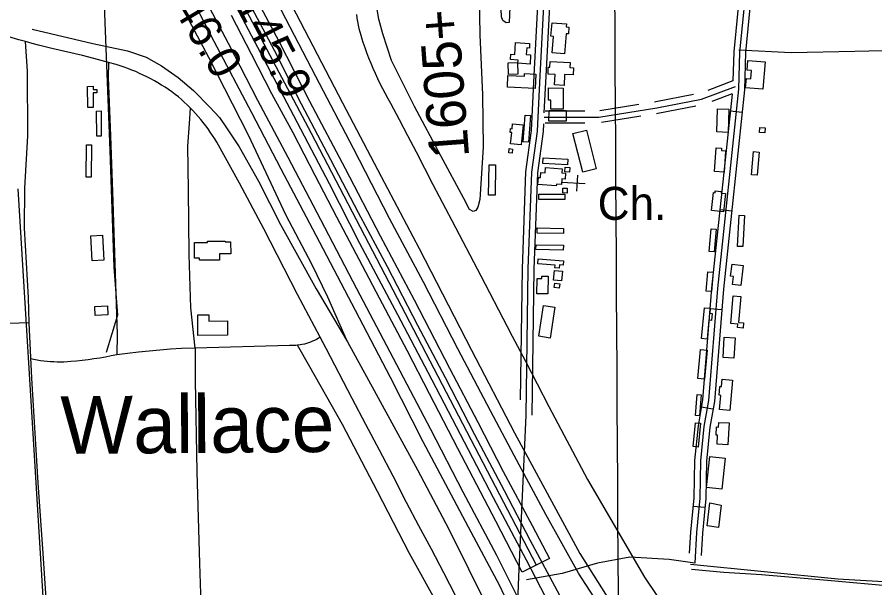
# Model space of a CAD drawing. Extents: x 3477039 to 3515015, y 546746 to 572297.
# Drawn here: x 3490262 to 3492421, y 559476 to 560913 of the extents above; entities that cross this region are included whole.
import ezdxf

# ---------------------------------------------------------------- set-up
doc = ezdxf.new("R2010")
doc.units = 0
for name, color, linetype in [('V-BLDG-OTLN', 7, 'Continuous'), ('V-BRDG-OTLN', 7, 'Continuous'), ('V-DTCH-CNTR', 7, 'Continuous'), ('V-GRID-MAJR', 7, 'Continuous'), ('V-RIVR-RANG-IDEN', 7, 'Continuous'), ('V-ROAD-CNTR', 7, 'Continuous'), ('V-SITE-OTLN', 7, 'Continuous'), ('V-SITE-VEGE', 7, 'Continuous'), ('V-SURV-IDEN', 7, 'Continuous'), ('V-TOPO-GNAM-IDEN', 7, 'Continuous'), ('V-TOPO-SHOR', 7, 'Continuous')]:
    doc.layers.add(name, color=color, linetype=linetype)

msp = doc.modelspace()

# ---------------------------------------------------------------- linework, layer by layer
at = {"layer": 'V-BLDG-OTLN'}
for points in [[(3491644.208, 560871.179), (3491640.147, 560820.682), (3491608.887, 560823.197), (3491612.176, 560864.079), (3491605.878, 560864.587), (3491608.622, 560898.708), (3491645.13, 560895.774), (3491644.514, 560888.122), (3491651.12, 560887.5920000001), (3491649.7630000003, 560870.733)], [(3491545.0870000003, 560835.46), (3491543.9080000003, 560818.626), (3491554.848, 560817.86), (3491553.2120000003, 560794.5430000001), (3491522.823, 560796.671), (3491523.378, 560804.5970000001), (3491504.219, 560805.938), (3491505.168, 560819.463), (3491514.861, 560818.783), (3491516.968, 560848.883), (3491552.3370000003, 560846.405), (3491551.538, 560835.007)], [(3491521.3710000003, 560798.281), (3491522.33, 560769.275), (3491498.839, 560768.4990000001), (3491497.881, 560797.505)], [(3491640.284, 560768.574), (3491639.0270000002, 560741.215), (3491615.143, 560742.311), (3491616.356, 560768.675), (3491598.532, 560769.492), (3491599.328, 560786.851), (3491602.968, 560786.683), (3491603.627, 560801.072), (3491654.332, 560798.7440000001), (3491653.74, 560785.837), (3491662.341, 560785.442), (3491661.483, 560767.602)], [(3492145.518, 560800.046), (3492139.132, 560731.2170000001), (3492095.796, 560735.237), (3492097.988, 560758.84), (3492109.043, 560757.816), (3492110.9760000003, 560778.698), (3492099.579, 560779.757), (3492101.838, 560804.099)], [(3491565.901, 560733.197), (3491496.451, 560736.349), (3491497.801, 560766.0700000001), (3491539.162, 560764.192), (3491539.463, 560770.819), (3491567.552, 560769.5430000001)], [(3490440.06, 560685.432), (3490439.29, 560738.553), (3490453.2290000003, 560738.756), (3490453.343, 560730.865), (3490462.461, 560730.998), (3490462.59, 560722.077), (3490453.128, 560721.939), (3490453.653, 560685.628)], [(3491636.87, 560734.389), (3491636.471, 560681.233), (3491605.427, 560681.4670000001), (3491605.597, 560704.0970000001), (3491599.802, 560704.14), (3491600.039, 560734.666)], [(3492053.849, 560681.268), (3492051.832, 560622.863), (3492023.545, 560623.84), (3492025.56, 560682.247)], [(3490462.8710000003, 560613.463), (3490462.174, 560676.511), (3490473.176, 560676.632), (3490473.8710000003, 560613.586)], [(3491554.342, 560665.388), (3491549.1010000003, 560598.058), (3491535.9590000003, 560599.082), (3491541.198, 560666.41)], [(3491644.139, 560650.649), (3491600.983, 560650.97), (3491601.184, 560677.801), (3491644.339, 560677.465)], [(3491535.744, 560641.8420000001), (3491530.63, 560591.355), (3491504.3200000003, 560594.019), (3491507.197, 560622.431), (3491503.173, 560622.841), (3491504.123, 560632.225), (3491508.2290000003, 560631.807), (3491509.515, 560644.503)], [(3492145.454, 560634.506), (3492144.576, 560621.6), (3492130.9930000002, 560622.5210000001), (3492131.8740000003, 560635.432)], [(3491686.34, 560522.438), (3491661.278, 560619.9940000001), (3491695.032, 560628.667), (3491720.093, 560531.109)], [(3490448.67, 560509.67), (3490435.829, 560509.767), (3490436.4390000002, 560591.478), (3490449.2800000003, 560591.384)], [(3491509.163, 560580.879), (3491507.91, 560570.31), (3491499.593, 560571.297), (3491500.869, 560581.8640000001)], [(3492045.694, 560576.067), (3492042.139, 560522.935), (3492017.774, 560524.566), (3492021.745, 560583.898), (3492035.436, 560582.983), (3492035.022, 560576.781)], [(3492130.1210000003, 560573.181), (3492125.384, 560514.905), (3492110.923, 560516.081), (3492115.662, 560574.356)], [(3491586.08, 560558.4500000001), (3491648.163, 560555.355), (3491647.469, 560541.412), (3491585.386, 560544.505)], [(3491449.12, 560464.549), (3491450.0870000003, 560541.353), (3491466.18, 560541.1460000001), (3491465.211, 560464.346)], [(3491619.239, 560488.201), (3491572.948, 560491.705), (3491574.306, 560509.613), (3491579.369, 560509.23), (3491580.323, 560521.846), (3491591.4790000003, 560521), (3491592.4960000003, 560534.443), (3491633.911, 560531.31), (3491633.151, 560521.258), (3491642.953, 560520.517), (3491641.808, 560505.4130000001), (3491633.481, 560506.045), (3491632.383, 560491.566), (3491619.5670000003, 560492.537)], [(3491653.418, 560534.345), (3491652.548, 560522.595), (3491641.059, 560523.4450000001), (3491641.931, 560535.1950000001)], [(3491575.2970000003, 560453.7930000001), (3491575.289, 560467.551), (3491641.0810000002, 560467.588), (3491641.0870000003, 560453.83)], [(3491647.151, 560482.27), (3491647.061, 560470.1240000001), (3491635.699, 560470.207), (3491635.785, 560482.354)], [(3492045.418, 560468.698), (3492040.335, 560422.419), (3492010.18, 560425.731), (3492015.181, 560471.27), (3492018.992, 560470.853), (3492019.549, 560475.909), (3492034.528, 560474.265), (3492034.055, 560469.947)], [(3492093.316, 560413.394), (3492089.21, 560335.154), (3492075.585, 560335.871), (3492079.693, 560414.109)], [(3491570.978, 560369.085), (3491571.181, 560382.189), (3491637.491, 560381.167), (3491637.288, 560368.066)], [(3492022.114, 560378.871), (3492016.951, 560322.067), (3492004.024, 560323.245), (3492009.184, 560380.046)], [(3490476.7660000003, 560364.115), (3490480.379, 560301.049), (3490451.1010000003, 560299.3690000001), (3490447.486, 560362.438)], [(3490799.431, 560347.108), (3490799.791, 560317.341), (3490771.68, 560316.997), (3490771.8710000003, 560301.323), (3490721.515, 560300.713), (3490721.447, 560306.261), (3490708.7800000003, 560306.105), (3490708.3030000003, 560345.372), (3490741.6550000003, 560345.775), (3490741.62, 560348.685), (3490785.984, 560349.224), (3490786.012, 560346.947)], [(3491568.041, 560328.056), (3491568.3140000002, 560340.051), (3491637.2490000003, 560338.48), (3491636.977, 560326.487)], [(3491573.653, 560304.328), (3491637.829, 560299.638), (3491637.008, 560288.431), (3491627.325, 560289.14), (3491626.7430000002, 560281.189), (3491615.987, 560281.976), (3491616.472, 560288.656), (3491572.741, 560291.851)], [(3492090.029, 560287.796), (3492083.779, 560236.969), (3492062.645, 560239.566), (3492065.117, 560259.6730000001), (3492057.966, 560260.552), (3492061.742, 560291.274)], [(3491614.645, 560275.209), (3491635.007, 560273.098), (3491632.502, 560248.962), (3491612.1410000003, 560251.074)], [(3492014.46, 560270.505), (3492009.889, 560222.117), (3491996.702, 560223.362), (3492001.273, 560271.75)], [(3491598.5870000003, 560260.457), (3491597.731, 560216.251), (3491570.327, 560216.786), (3491571.0640000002, 560254.905), (3491582.754, 560254.68), (3491582.873, 560260.763)], [(3491615.579, 560243.0700000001), (3491628.107, 560241.407), (3491626.657, 560230.469), (3491614.129, 560232.132)], [(3492083.574, 560209.5750000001), (3492077.997, 560144.262), (3492090.7460000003, 560143.1730000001), (3492089.6240000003, 560130.041), (3492075.693, 560131.231), (3492076.431, 560139.867), (3492058.4250000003, 560141.405), (3492064.419, 560211.209)], [(3490490.441, 560163.216), (3490458.324, 560161.707), (3490457.259, 560184.346), (3490489.376, 560185.855)], [(3491615.9050000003, 560182.957), (3491603.744, 560105.151), (3491575.238, 560109.608), (3491587.399, 560187.409)], [(3490791.839, 560112.514), (3490717.12, 560111.904), (3490716.698, 560163.6630000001), (3490744.823, 560163.89), (3490744.952, 560147.889), (3490791.548, 560148.268)], [(3491985.319, 560103.878), (3491992.213, 560181.196), (3492006.747, 560179.899), (3492005.6350000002, 560167.425), (3492011.787, 560166.876), (3492010.204, 560149.145), (3492003.616, 560149.732), (3491999.416, 560102.62)], [(3492069.49, 560105.582), (3492066.762, 560054.728), (3492039.376, 560056.196), (3492042.11, 560107.05)], [(3491999.311, 560074.8250000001), (3491992.448, 560001.719), (3491975.732, 560003.286), (3491982.597, 560076.393)], [(3492063.213, 559998.791), (3492055.989, 559922.531), (3492030.441, 559924.952), (3492033.81, 559960.534), (3492029.093, 559960.985), (3492031.19, 559983.105), (3492035.184, 559982.726), (3492036.941, 560001.279)], [(3491984.256, 559961.777), (3491979.6520000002, 559909.18), (3491969.492, 559910.069), (3491974.096, 559962.666)], [(3491982.671, 559890.736), (3491976.9590000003, 559830.777), (3491964.286, 559831.983), (3491969.998, 559891.942)], [(3492054.58, 559891.236), (3492051.042, 559836.4720000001), (3492024.149, 559838.209), (3492025.591, 559860.522), (3492021.483, 559860.784), (3492022.8200000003, 559881.477), (3492028.145, 559881.133), (3492028.9050000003, 559892.895)], [(3492044.529, 559802.865), (3492036.511, 559725.047), (3491997.662, 559729.051), (3492005.682, 559806.868)], [(3492034.811, 559684.683), (3492027.848, 559628.449), (3491998.875, 559632.037), (3492006.0840000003, 559690.237)]]:
    msp.add_lwpolyline(points, close=True, dxfattribs=at)
at = {"layer": 'V-BRDG-OTLN'}
for points in [[(3491569.5160000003, 559533.53), (3491002.775, 560620.015), (3490594.762, 561392.248), (3490240.153, 562070.488), (3489765.918, 562976.235), (3489125.062, 564197.068), (3488755.5, 564911.623), (3488227.829, 565911.352), (3488087.807, 566206.43), (3488012.6580000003, 566378.608), (3487979.366, 566462.318), (3487970.957, 566480.143)], [(3490836.348, 561011.783), (3490920.472, 560852.289), (3490998.185, 560701.081), (3491087.5330000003, 560532.133), (3491176.285, 560362.012), (3491261.576, 560201.332), (3491350.9020000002, 560029.441), (3491421.667, 559892.995), (3491486.054, 559769.54), (3491558.579, 559633.079), (3491602.0870000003, 559549.791), (3491533.579, 559515.59), (3491467.466, 559644.351), (3491371.747, 559826.882), (3491300.404, 559964.509), (3491244.148, 560073.782), (3491173.938, 560205.518), (3491131.596, 560287.032), (3491067.199, 560409.31), (3491012.677, 560514.455), (3490956.992, 560621.366), (3490903.596, 560720.027), (3490851.972, 560819.262), (3490801.512, 560916.725)]]:
    msp.add_lwpolyline(points, dxfattribs=at)
at = {"layer": 'V-DTCH-CNTR'}
for points in [[(3492078.862, 560830.483), (3492210.5500000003, 560823.6190000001), (3492371.132, 560827.123), (3492546.4220000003, 560831.104), (3492594.632, 560828.978), (3492746.802, 560808.433), (3492804.966, 560800.351), (3492913.147, 560796.014), (3493043.08, 560790.339), (3493128.869, 560780.287), (3493253.9220000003, 560751.121), (3493339.023, 560727.549), (3493396.731, 560706.833), (3493548.13, 560661.593), (3493676.14, 560634.758), (3493804.576, 560601.314), (3493940.133, 560561.485), (3493987.059, 560544.667)], [(3490710.011, 560079.672), (3490710.568, 559997.949), (3490714.105, 559768.524), (3490721.132, 559537.323), (3490726.8170000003, 559360.998), (3490734.11, 559154.361), (3490734.524, 559142.632)], [(3491446.378, 559174.743), (3491381.532, 559323.491), (3491330.287, 559417.853), (3491250.233, 559562.628), (3491169.685, 559719.081), (3491081.049, 559887.269), (3490999.25, 560032.64), (3490967.535, 560086.738)], [(3491959.725, 559523.063), (3492041.387, 559515.446), (3492135.904, 559509.487), (3492302.161, 559495.984), (3492469.5670000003, 559480.1410000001), (3492606.082, 559466.579), (3492647.466, 559462.4670000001), (3492727.383, 559455.446)]]:
    msp.add_lwpolyline(points, dxfattribs=at)
at = {"layer": 'V-GRID-MAJR'}
msp.add_spline([(3491798.96074522, 555464.6622092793), (3491782.883, 558228.111), (3491747.6210000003, 564289.072), (3491712.358, 570350.049), (3491712.34, 570353.116)], degree=3, dxfattribs=at)
at = {"layer": 'V-ROAD-CNTR'}
for p, q in [((3492087.32878726, 560673.1846272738), (3492057.4948469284, 560676.338620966)), ((3492061.0448398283, 560424.5701245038), (3492031.210899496, 560427.724118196)), ((3492036.05388981, 560176.1996212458), (3492006.152949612, 560178.63261638)), ((3492013.895934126, 559925.915121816), (3491984.329993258, 559930.9971116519)), ((3491993.556974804, 559678.20861723), (3491963.7010345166, 559681.145611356))]:
    msp.add_line(p, q, dxfattribs=at)
for points in [[(3492206.851548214, 562239.5084946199), (3492195.0395718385, 561990.3329929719), (3492165.7736303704, 561656.2686611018), (3492139.7786823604, 561335.063303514), (3492116.135729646, 561032.0349095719), (3492096.0177698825, 560823.7553261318), (3492093.3637751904, 560730.2655131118), (3492040.28888134, 560228.240517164), (3492017.295927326, 559945.697082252), (3492006.0779497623, 559880.43321278), (3491997.6509666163, 559794.760384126), (3491995.8329702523, 559701.345570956), (3491987.267987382, 559614.2587451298), (3491983.9768576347, 559557.3963883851)], [(3492191.461578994, 562231.6455103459), (3492180.0706017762, 561991.3429909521), (3492150.8266602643, 561657.528658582), (3492124.825712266, 561336.251301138), (3492101.191759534, 561033.3399069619), (3492081.0377998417, 560824.6903242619), (3492078.3858051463, 560731.268511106), (3492025.352911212, 560229.63751437), (3492002.399957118, 559947.580078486), (3491991.2029795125, 559882.440208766), (3491982.6649965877, 559795.6413823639), (3491980.847000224, 559702.2265691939), (3491972.310017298, 559615.4267427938), (3491967.868026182, 559538.6688963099), (3491903.5971547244, 559547.305879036), (3491804.32435327, 559553.149867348), (3491723.547514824, 559538.299897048), (3491634.511692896, 559512.5399485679), (3491544.56987278, 559496.779980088)], [(3492176.167609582, 562225.7835220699), (3492165.101631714, 561992.3529889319), (3492135.879690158, 561658.7886560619), (3492109.8727421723, 561337.4392987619), (3492086.247789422, 561034.6449043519), (3492066.057829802, 560825.625322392), (3492063.9898339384, 560752.78646807)], [(3491631.9956979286, 561957.8840578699), (3491618.4187250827, 561603.5067666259), (3491600.69976052, 561249.686474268), (3491586.1167896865, 560925.502122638), (3491577.773806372, 560765.194443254), (3491571.21481949, 560626.175721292), (3491556.823848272, 560522.4249287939), (3491548.0848657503, 560279.1974152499), (3491542.676876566, 559911.0231515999)], [(3491616.037729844, 561933.1541073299), (3491603.432755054, 561604.1687653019), (3491585.7167904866, 561250.3984728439), (3491571.13481965, 560926.2291211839), (3491562.7918363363, 560765.9374417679), (3491556.263849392, 560627.5627185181), (3491541.8608781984, 560523.727926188), (3491533.0888957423, 560279.5764144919), (3491528.242905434, 559949.626074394)], [(3491646.6446686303, 561948.431076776), (3491633.4046951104, 561602.8447679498), (3491615.682730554, 561248.974475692), (3491601.098759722, 560924.7751240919), (3491592.755776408, 560764.4514447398), (3491588.39478513, 560672.028629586)], [(3492023.836, 558718.547), (3491948.3340000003, 558850.909), (3491863.596, 559006.879), (3491776.591, 559174.632), (3491702.91, 559314.044), (3491628.076, 559456.992), (3491553.806, 559596.408), (3491488.835, 559720.455), (3491414.576, 559861.636), (3491340.3340000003, 560005.17), (3491270.708, 560136.314), (3491194.74, 560284.569), (3491121.614, 560419.855), (3491052.007, 560553.352), (3490978.332, 560693.939), (3490909.9080000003, 560828.605), (3490832.174, 560976.872), (3490756.173, 561121.009), (3490687.143, 561253.324), (3490603.007, 561411.053), (3490541.588, 561538.0160000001), (3490454.548, 561701.062), (3490403.313, 561794.539)], [(3490370.721, 561774.415), (3490441.539, 561645.026), (3490522.201, 561494.973), (3490608.6350000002, 561329.577), (3490703.2120000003, 561151.7660000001), (3490782.6720000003, 560998.188), (3490874.33, 560823.34), (3490957.8740000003, 560665.028), (3491047.2060000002, 560493.727), (3491123.75, 560343.703), (3491219.4960000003, 560164.703), (3491296.077, 560019.387), (3491387.7290000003, 559843.9500000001), (3491460.816, 559703.367), (3491543.197, 559546.828), (3491602.9390000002, 559431.644), (3491650.5100000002, 559341.2660000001), (3491706.769, 559231.993), (3491772.929, 559109.701), (3491861.659, 558936.638), (3491949.809, 558764.758), (3492020.549, 558625.3690000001), (3492065.537, 558536.228)], [(3490689.648, 561462.068), (3490739.873, 561351.97), (3490849.156, 561136.397), (3490953.907, 560941.983), (3491081.166, 560697.525), (3491178.35, 560511.383), (3491273.811, 560330.532), (3491405.682, 560074.892), (3491513.847, 559866.3690000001), (3491678.8030000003, 559562.954), (3491777.375, 559405.553), (3491912.627, 559209.735), (3491993.396, 559104.101), (3492104.486, 558973.011), (3492220.311, 558847.1630000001), (3492344.909, 558717.732)], [(3492343.418, 558677.966), (3492190.306, 558839.295), (3492075.069, 558965.138), (3491985.489, 559069.664), (3491879.1410000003, 559207.175), (3491761.315, 559379.3910000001), (3491674.889, 559513.232), (3491592.677, 559661.125), (3491513.401, 559809.58), (3491453.806, 559922.0970000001), (3491371.6520000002, 560078.204), (3491284.895, 560246.078), (3491199.252, 560406.318), (3491109.035, 560582.436), (3491014.16, 560763.28), (3490927.974, 560929.392), (3490822.117, 561132.617), (3490735.91, 561295.7930000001), (3490679.764, 561398.8960000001), (3490655.856, 561444.193)], [(3490448.470064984, 561346.8862798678), (3490461.220039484, 561262.2404491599), (3490478.278005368, 561008.6429563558), (3490495.79697033, 560576.8208200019), (3490505.748950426, 560283.665406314), (3490514.289933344, 560162.353648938), (3490485.8169902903, 560068.7368361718)], [(3491544.088, 559336.836), (3491477.505, 559481.488), (3491404.963, 559616.185), (3491284.279, 559843.618), (3491201.943, 560006.041), (3491113.7660000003, 560174.39), (3491014.565, 560363.417), (3490926.966, 560529.9990000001), (3490852.7120000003, 560671.768), (3490758.147, 560851.344), (3490673.475, 561016.139)], [(3490714.648, 560997.785), (3490792.953, 560847.16), (3490867.193, 560703.626), (3490943.198, 560560.08), (3491025.579, 560403.541), (3491116.6580000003, 560229.873), (3491208.9, 560054.431), (3491302.8850000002, 559876.034), (3491384.075, 559717.737), (3491468.791, 559558.827), (3491536.617, 559422.991)], [(3490349.7060000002, 560834.256), (3490332.909, 560838.184), (3490316.162, 560842.321), (3490299.467, 560846.665), (3490282.827, 560851.215), (3490266.244, 560855.975), (3490249.721, 560860.937), (3490233.2630000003, 560866.104), (3490216.869, 560871.476), (3490210.207, 560873.752), (3490203.616, 560876.23), (3490197.106, 560878.908), (3490190.681, 560881.79), (3490184.349, 560884.8640000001), (3490178.113, 560888.133), (3490171.9790000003, 560891.594), (3490165.958, 560895.2390000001), (3490160.049, 560899.071), (3490154.264, 560903.081), (3490148.603, 560907.267), (3490143.074, 560911.625), (3490137.681, 560916.153)], [(3491116.39, 560919.3420000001), (3491117.637, 560910.544)], [(3491117.637, 560910.544), (3491119.097, 560901.778), (3491120.774, 560893.052), (3491122.667, 560884.366), (3491124.77, 560875.734), (3491127.0840000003, 560867.153), (3491129.607, 560858.631), (3491132.339, 560850.175), (3491137.021, 560836.8690000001), (3491141.9080000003, 560823.637), (3491146.997, 560810.485), (3491152.291, 560797.41), (3491157.788, 560784.42), (3491163.483, 560771.515), (3491169.38, 560758.701), (3491175.472, 560745.981), (3491181.762, 560733.355), (3491188.2460000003, 560720.829), (3491194.924, 560708.406), (3491201.793, 560696.088), (3491223.537, 560655.4180000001), (3491245.08, 560614.645), (3491266.4280000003, 560573.769), (3491287.578, 560532.7880000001), (3491308.529, 560491.705), (3491356.69, 560401.323), (3491429.191, 560261.332), (3491495.907, 560134.329), (3491508.686, 560109.948), (3491541.735, 560046.904), (3491600.897, 559932.902), (3491697.7800000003, 559748.601), (3491841.2770000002, 559503.345), (3491901.5870000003, 559413.214)], [(3490282.563, 560851.291), (3490286.95, 560776.807), (3490288.525, 560613.858), (3490280.515, 560482.672), (3490279.9, 560381.873), (3490289.54, 560207.105), (3490291.13, 560143.789), (3490291.1580000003, 560143.242), (3490298.259, 560004.218), (3490313.869, 559740.294), (3490326.9960000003, 559563.142), (3490340.8510000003, 559348.473), (3490352.2600000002, 559174.856)], [(3491366.809, 559455.133), (3491335.986, 559514.3960000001), (3491304.9220000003, 559573.534), (3491273.619, 559632.5430000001), (3491242.071, 559691.4230000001), (3491208.335, 559757.0160000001), (3491174.3710000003, 559822.495), (3491140.177, 559887.857), (3491105.756, 559953.098), (3491039.622, 560078.921), (3491024.838, 560107.073), (3490968.2660000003, 560214.783), (3490883.006, 560379.581), (3490822.086, 560494.773), (3490764.609, 560598.171), (3490759.395, 560606.711), (3490753.992, 560615.13), (3490748.403, 560623.431), (3490742.63, 560631.602), (3490736.676, 560639.643), (3490730.546, 560647.55), (3490724.241, 560655.318), (3490717.765, 560662.9450000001), (3490711.119, 560670.426), (3490704.312, 560677.756), (3490698.8370000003, 560683.392), (3490697.34, 560684.932), (3490690.211, 560691.953), (3490682.926, 560698.813), (3490675.492, 560705.508), (3490667.91, 560712.037), (3490660.185, 560718.394), (3490651.705, 560724.545), (3490643.093, 560730.51), (3490634.358, 560736.296), (3490625.5, 560741.8910000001), (3490616.526, 560747.2980000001), (3490607.4390000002, 560752.514), (3490598.2460000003, 560757.536), (3490588.946, 560762.361), (3490579.545, 560766.985), (3490570.051, 560771.4130000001), (3490560.4620000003, 560775.636), (3490550.785, 560779.652), (3490541.029, 560783.465), (3490531.19, 560787.0700000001), (3490521.2800000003, 560790.463), (3490511.298, 560793.6460000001), (3490492.339, 560798.866), (3490483.185, 560801.39), (3490454.9960000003, 560808.857), (3490426.738, 560816.049), (3490349.7060000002, 560834.256)], [(3490492.339, 560798.866), (3490491.473, 560760.931), (3490497.382, 560614.376), (3490503.145, 560448.56), (3490508.795, 560267.566), (3490514.069, 560114.011), (3490513.1780000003, 560063.034)], [(3492063.94883402, 560752.1334693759), (3492000.627960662, 560728.558516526)], [(3491589.0237838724, 560661.182651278), (3491726.62950866, 560661.3526509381), (3491872.577216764, 560684.9296037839), (3491985.1659915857, 560706.7955600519), (3492070.45382101, 560738.550496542)], [(3491964.7190324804, 560718.1045374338), (3491869.9512220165, 560699.6995742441), (3491867.003227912, 560699.223575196)], [(3492062.046837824, 560719.4015348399), (3492010.416941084, 560231.0345115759), (3491987.50398691, 559949.4630747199), (3491976.328009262, 559884.447204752), (3491967.67902656, 559796.5223806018), (3491965.8610301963, 559703.107567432), (3491957.3520472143, 559616.5947404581), (3491954.2724171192, 559563.3706226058)], [(3492062.104837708, 560719.4365347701), (3492011.095939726, 560700.444572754)], [(3490710.011, 560079.672), (3490699.097, 560181.321), (3490695.433, 560315.602), (3490693.727, 560477.885), (3490691.634, 560588.223), (3490696.144, 560644.81), (3490698.8370000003, 560683.392)], [(3491827.515306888, 560692.8445879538), (3491728.795504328, 560676.89661985)], [(3491970.43902104, 560688.654596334), (3491875.203211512, 560670.1596333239), (3491871.787218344, 560669.6076344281)], [(3491691.228579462, 560676.3086210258), (3491591.228779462, 560676.1856212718)], [(3491832.2992973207, 560663.2286471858), (3491733.57949476, 560647.2806790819)], [(3491587.0757877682, 560644.0836854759), (3491586.165789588, 560624.788724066), (3491571.786818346, 560521.1219313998), (3491563.0808357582, 560278.818416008), (3491557.67484657, 559910.80315204)], [(3491691.26457939, 560646.308681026), (3491591.2647793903, 560646.1856812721)], [(3490291.1580000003, 560143.242), (3490169.788, 560138.829), (3489984.429, 560125.797), (3489911.019, 560113.194), (3489765.951, 560087.375), (3489700.751, 560075.259)], [(3491024.838, 560107.073), (3491020.24, 560104.226), (3491015.5300000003, 560101.572), (3491010.711, 560099.112), (3491005.791, 560096.853), (3491000.7800000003, 560094.797), (3490995.6890000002, 560092.9500000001), (3490990.524, 560091.311), (3490985.291, 560089.888), (3490980.005, 560088.679), (3490974.6720000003, 560087.688), (3490969.3000000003, 560086.9180000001), (3490967.535, 560086.738), (3490963.904, 560086.367), (3490958.485, 560086.04), (3490953.058, 560085.935), (3490947.63, 560086.052), (3490710.011, 560079.672), (3490675.566, 560078.7490000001), (3490648.4420000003, 560076.779), (3490621.339, 560074.5480000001), (3490594.258, 560072.06), (3490567.202, 560069.311), (3490540.1750000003, 560066.303), (3490513.1780000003, 560063.034), (3490498.778, 560060.052), (3490484.332, 560057.304), (3490469.842, 560054.7930000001), (3490455.316, 560052.522), (3490440.75, 560050.484), (3490426.156, 560048.686), (3490411.536, 560047.13), (3490396.8880000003, 560045.809), (3490388.436, 560045.18), (3490379.972, 560044.7660000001), (3490371.4990000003, 560044.568), (3490363.025, 560044.584), (3490354.552, 560044.813), (3490346.09, 560045.26), (3490337.64, 560045.921), (3490329.21, 560046.7980000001), (3490320.805, 560047.885), (3490312.433, 560049.188), (3490304.093, 560050.701), (3490295.7970000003, 560052.428)], [(3491542.676876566, 559911.0231515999), (3491524.04491383, 559503.76396612), (3491500.1239616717, 558887.0711995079), (3491505.1399516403, 558808.7683561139), (3491488.8899841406, 558304.8083640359), (3491490.096981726, 558235.853501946), (3491485.9809899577, 558114.0067456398)], [(3492629.128703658, 559480.8910118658), (3492328.3243052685, 559498.4039768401), (3491957.460046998, 559535.38890287)], [(3491983.5418208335, 559551.6559264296), (3491983.189995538, 559551.6948702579)]]:
    msp.add_lwpolyline(points, dxfattribs=at)
at = {"layer": 'V-SITE-OTLN'}
for p, q in [((3491671.3315826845, 560475.1668076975), (3491673.4203186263, 560515.1117446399)), ((3491632.430517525, 560497.2280737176), (3491692.3488537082, 560494.0943504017))]:
    msp.add_line(p, q, dxfattribs=at)
at = {"layer": 'V-SITE-VEGE'}
msp.add_lwpolyline([(3491544.2090000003, 561069.684), (3491510.5330000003, 561070.984), (3491509.4250000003, 561063.626), (3491504.043, 560977.348), (3491500.83, 560899.476), (3491492.927, 560898.481), (3491484.5500000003, 560904.334), (3491481.4620000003, 560913.833), (3491479.654, 560953.3200000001), (3491481.964, 561051.198), (3491484.309, 561083.287), (3491489.627, 561090.6140000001), (3491507.549, 561094.1630000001), (3491549.597, 561086.483), (3491555.3030000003, 561074.861), (3491551.575, 561069.626)], close=True, dxfattribs=at)
msp.add_lwpolyline([(3491425.5270000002, 560965.223), (3491427.159, 560868.761), (3491433.674, 560717.5650000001), (3491435.042, 560585.8150000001), (3491427, 560454.137), (3491422.15, 560434.765), (3491416.79, 560425.983), (3491409.719, 560423.683), (3491400.931, 560428.455), (3491387.025, 560456.199), (3491328.427, 560563.676), (3491262.308, 560687.676), (3491204.361, 560803.38), (3491182.515, 560870.589), (3491172.208, 560907.718), (3491166.0330000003, 560947.1680000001)], dxfattribs=at)
at = {"layer": 'V-TOPO-SHOR'}
msp.add_line((3490264.1122670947, 560480.3216088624), (3490408.5594391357, 558118.6103459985), dxfattribs=at)
for points in [[(3490427.17, 561294.169), (3490457.224, 561302.179), (3490472.505, 561300.889), (3490484.823, 561296.68), (3490501.207, 561285.381), (3490539.48, 561212.757), (3490615.916, 561052.804), (3490744.09, 560811.892), (3490843.784, 560616.48), (3490938.7260000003, 560414.631), (3491003.088, 560291.821), (3491043.639, 560209.18), (3491093.165, 560096.237)], [(3490299.995, 560882.261), (3490452.639, 560846.419), (3490539.544, 560828.1240000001), (3490587.066, 560812.479), (3490625.128, 560790.435), (3490667.839, 560760.708), (3490706.411, 560728.073), (3490747.268, 560686.599), (3490771.183, 560659.955), (3490789.224, 560634.531), (3490821.207, 560586.0650000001), (3490869.376, 560499.84), (3490925.02, 560390.62), (3491014.969, 560228.804), (3491093.37, 560095.888), (3491161.261, 559973.051), (3491270.336, 559773.451), (3491349.202, 559624.066), (3491448.274, 559423.954), (3491511.934, 559285.857), (3491570.171, 559130.156), (3491616.974, 558939.844), (3491634.37, 558827.9720000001), (3491646.752, 558674.968)]]:
    msp.add_lwpolyline(points, dxfattribs=at)

# ---------------------------------------------------------------- texts
at = {"layer": 'V-RIVR-RANG-IDEN'}
for s, height, rotation, p in [('R-146.0', 82.99999799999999, 300.761930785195, (3490560.685, 561090.753)), ('R-145.9', 82.99999800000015, 297.16498018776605, (3490755.137, 561051.194))]:
    msp.add_text(s, height=height, rotation=rotation, dxfattribs=at).set_placement(p)
at = {"layer": 'V-SITE-OTLN'}
msp.add_text('Ch.', height=82.99983200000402, dxfattribs=at).set_placement((3491723.5865147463, 560402.6171684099))
at = {"layer": 'V-SURV-IDEN'}
msp.add_text('1605+68.7', height=100.00000000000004, rotation=94.29164801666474, dxfattribs=at).set_placement((3491400.197494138, 560560.9577474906))
at = {"layer": 'V-TOPO-GNAM-IDEN'}
msp.add_text('Wallace', height=144.999711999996, rotation=0.43186955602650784, dxfattribs=at).set_placement((3490371.6018344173, 559813.2925212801))

doc.saveas('drawing.dxf')
